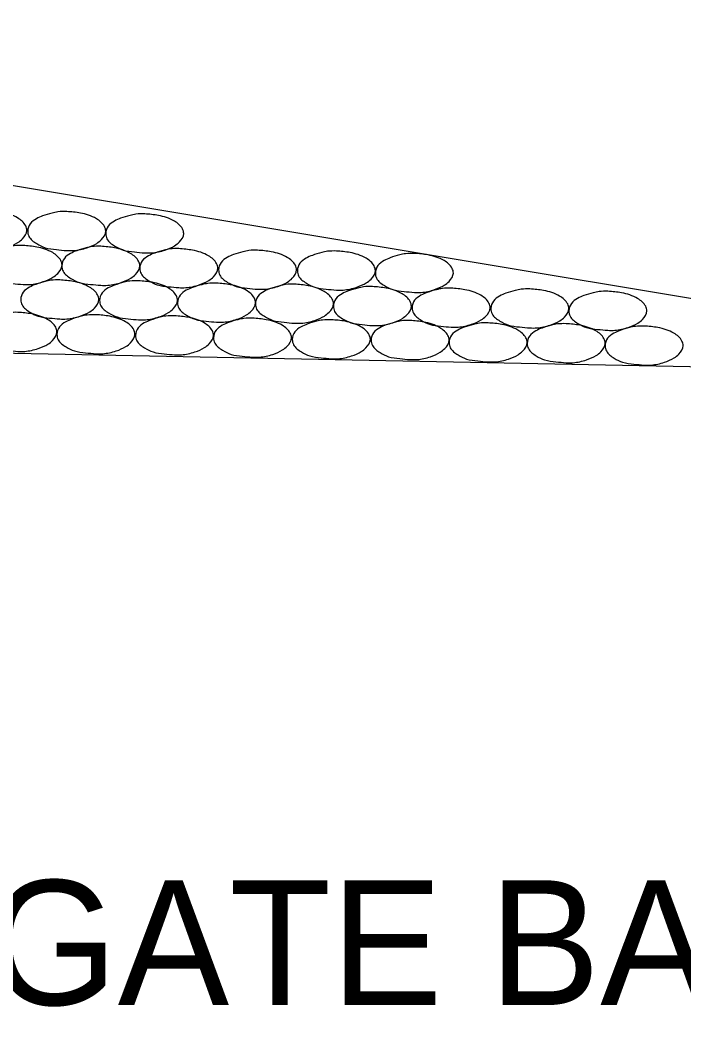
# Model space of a CAD drawing. Extents: x 60325 to 61047, y 53669 to 53767.
# Drawn here: x 60620.538 to 60623.193, y 53730.656 to 53734.751 of the extents above; entities that cross this region are included whole.
import ezdxf

# ---------------------------------------------------------------- set-up
doc = ezdxf.new("R2010")
doc.units = 0
doc.layers.add('R_Border Prem', color=7, linetype='Continuous')

msp = doc.modelspace()

# ---------------------------------------------------------------- linework, layer by layer
at = {"layer": 'R_Border Prem'}
for p in [(60616.5451, 53734.7512), (60571.5451, 53734.3978)]:
    msp.add_line(p, (60625.0911, 53733.3269), dxfattribs=at)
for points in [[(60620.4074, 53733.9888), (60620.4624, 53733.9825), (60620.5262, 53733.96), (60620.5587, 53733.9288), (60620.5637, 53733.91), (60620.5462, 53733.8763), (60620.5274, 53733.8613), (60620.4887, 53733.8438), (60620.4349, 53733.8325), (60620.4074, 53733.8325), (60620.3662, 53733.8363), (60620.3212, 53733.8438), (60620.2874, 53733.86), (60620.2562, 53733.8888), (60620.2512, 53733.91), (60620.2612, 53733.94), (60620.2862, 53733.96), (60620.3112, 53733.9713), (60620.3487, 53733.9825), (60620.3724, 53733.9875), (60620.4074, 53733.9888)], [(60620.7229, 53733.9856), (60620.7779, 53733.9794), (60620.8416, 53733.9569), (60620.8741, 53733.9256), (60620.8791, 53733.9069), (60620.8616, 53733.8731), (60620.8429, 53733.8581), (60620.8041, 53733.8406), (60620.7504, 53733.8294), (60620.7229, 53733.8294), (60620.6816, 53733.8331), (60620.6366, 53733.8406), (60620.6029, 53733.8569), (60620.5716, 53733.8856), (60620.5666, 53733.9069), (60620.5766, 53733.9369), (60620.6016, 53733.9569), (60620.6266, 53733.9681), (60620.6641, 53733.9794), (60620.6879, 53733.9844), (60620.7229, 53733.9856)], [(60621.0352, 53733.9762), (60621.0902, 53733.9699), (60621.154, 53733.9474), (60621.1865, 53733.9162), (60621.1915, 53733.8974), (60621.174, 53733.8637), (60621.1552, 53733.8487), (60621.1165, 53733.8312), (60621.0627, 53733.8199), (60621.0352, 53733.8199), (60620.994, 53733.8237), (60620.949, 53733.8312), (60620.9152, 53733.8474), (60620.884, 53733.8762), (60620.879, 53733.8974), (60620.889, 53733.9274), (60620.914, 53733.9474), (60620.939, 53733.9587), (60620.9765, 53733.9699), (60621.0002, 53733.9749), (60621.0352, 53733.9762)], [(60620.5479, 53733.8496), (60620.6029, 53733.8433), (60620.6667, 53733.8208), (60620.6992, 53733.7896), (60620.7042, 53733.7708), (60620.6867, 53733.7371), (60620.6679, 53733.7221), (60620.6292, 53733.7046), (60620.5754, 53733.6933), (60620.5479, 53733.6933), (60620.5067, 53733.6971), (60620.4617, 53733.7046), (60620.4279, 53733.7208), (60620.3967, 53733.7496), (60620.3917, 53733.7708), (60620.4017, 53733.8008), (60620.4267, 53733.8208), (60620.4517, 53733.8321), (60620.4892, 53733.8433), (60620.5129, 53733.8483), (60620.5479, 53733.8496)], [(60620.8596, 53733.8463), (60620.9146, 53733.8401), (60620.9784, 53733.8176), (60621.0109, 53733.7863), (60621.0159, 53733.7676), (60620.9984, 53733.7338), (60620.9796, 53733.7188), (60620.9409, 53733.7013), (60620.8871, 53733.6901), (60620.8596, 53733.6901), (60620.8184, 53733.6938), (60620.7734, 53733.7013), (60620.7396, 53733.7176), (60620.7084, 53733.7463), (60620.7034, 53733.7676), (60620.7134, 53733.7976), (60620.7384, 53733.8176), (60620.7634, 53733.8288), (60620.8009, 53733.8401), (60620.8246, 53733.8451), (60620.8596, 53733.8463)], [(60621.172, 53733.8369), (60621.227, 53733.8306), (60621.2907, 53733.8081), (60621.3232, 53733.7769), (60621.3282, 53733.7581), (60621.3107, 53733.7244), (60621.292, 53733.7094), (60621.2532, 53733.6919), (60621.1995, 53733.6806), (60621.172, 53733.6806), (60621.1307, 53733.6844), (60621.0857, 53733.6919), (60621.052, 53733.7081), (60621.0207, 53733.7369), (60621.0157, 53733.7581), (60621.0257, 53733.7881), (60621.0507, 53733.8081), (60621.0757, 53733.8194), (60621.1132, 53733.8306), (60621.137, 53733.8356), (60621.172, 53733.8369)], [(60621.4874, 53733.8306), (60621.5424, 53733.8243), (60621.6062, 53733.8018), (60621.6387, 53733.7706), (60621.6437, 53733.7518), (60621.6262, 53733.7181), (60621.6074, 53733.7031), (60621.5687, 53733.6856), (60621.5149, 53733.6743), (60621.4874, 53733.6743), (60621.4462, 53733.6781), (60621.4012, 53733.6856), (60621.3674, 53733.7018), (60621.3362, 53733.7306), (60621.3312, 53733.7518), (60621.3412, 53733.7818), (60621.3662, 53733.8018), (60621.3912, 53733.8131), (60621.4287, 53733.8243), (60621.4524, 53733.8293), (60621.4874, 53733.8306)], [(60621.8029, 53733.8274), (60621.8579, 53733.8212), (60621.9217, 53733.7987), (60621.9542, 53733.7674), (60621.9592, 53733.7487), (60621.9417, 53733.7149), (60621.9229, 53733.6999), (60621.8842, 53733.6824), (60621.8304, 53733.6712), (60621.8029, 53733.6712), (60621.7617, 53733.6749), (60621.7167, 53733.6824), (60621.6829, 53733.6987), (60621.6517, 53733.7274), (60621.6467, 53733.7487), (60621.6567, 53733.7787), (60621.6817, 53733.7987), (60621.7067, 53733.8099), (60621.7442, 53733.8212), (60621.7679, 53733.8262), (60621.8029, 53733.8274)], [(60622.1152, 53733.818), (60622.1702, 53733.8117), (60622.234, 53733.7892), (60622.2665, 53733.758), (60622.2715, 53733.7392), (60622.254, 53733.7055), (60622.2352, 53733.6905), (60622.1965, 53733.673), (60622.1427, 53733.6617), (60622.1152, 53733.6617), (60622.074, 53733.6655), (60622.029, 53733.673), (60621.9952, 53733.6892), (60621.964, 53733.718), (60621.959, 53733.7392), (60621.969, 53733.7692), (60621.994, 53733.7892), (60622.019, 53733.8005), (60622.0565, 53733.8117), (60622.0802, 53733.8167), (60622.1152, 53733.818)], [(60620.6953, 53733.7114), (60620.7503, 53733.7051), (60620.8141, 53733.6826), (60620.8466, 53733.6514), (60620.8516, 53733.6326), (60620.8341, 53733.5989), (60620.8153, 53733.5839), (60620.7766, 53733.5664), (60620.7228, 53733.5551), (60620.6953, 53733.5551), (60620.6541, 53733.5589), (60620.6091, 53733.5664), (60620.5753, 53733.5826), (60620.5441, 53733.6114), (60620.5391, 53733.6326), (60620.5491, 53733.6626), (60620.5741, 53733.6826), (60620.5991, 53733.6939), (60620.6366, 53733.7051), (60620.6603, 53733.7101), (60620.6953, 53733.7114)], [(60621.0108, 53733.7082), (60621.0658, 53733.702), (60621.1296, 53733.6795), (60621.1621, 53733.6482), (60621.1671, 53733.6295), (60621.1496, 53733.5957), (60621.1308, 53733.5807), (60621.0921, 53733.5632), (60621.0383, 53733.552), (60621.0108, 53733.552), (60620.9696, 53733.5557), (60620.9246, 53733.5632), (60620.8908, 53733.5795), (60620.8596, 53733.6082), (60620.8546, 53733.6295), (60620.8646, 53733.6595), (60620.8896, 53733.6795), (60620.9146, 53733.6907), (60620.9521, 53733.702), (60620.9758, 53733.707), (60621.0108, 53733.7082)], [(60621.3231, 53733.6988), (60621.3781, 53733.6925), (60621.4419, 53733.67), (60621.4744, 53733.6388), (60621.4794, 53733.62), (60621.4619, 53733.5863), (60621.4431, 53733.5713), (60621.4044, 53733.5538), (60621.3506, 53733.5425), (60621.3231, 53733.5425), (60621.2819, 53733.5463), (60621.2369, 53733.5538), (60621.2031, 53733.57), (60621.1719, 53733.5988), (60621.1669, 53733.62), (60621.1769, 53733.65), (60621.2019, 53733.67), (60621.2269, 53733.6813), (60621.2644, 53733.6925), (60621.2881, 53733.6975), (60621.3231, 53733.6988)], [(60621.6348, 53733.6945), (60621.6898, 53733.6882), (60621.7536, 53733.6657), (60621.7861, 53733.6345), (60621.7911, 53733.6157), (60621.7736, 53733.582), (60621.7548, 53733.567), (60621.7161, 53733.5495), (60621.6623, 53733.5382), (60621.6348, 53733.5382), (60621.5936, 53733.542), (60621.5486, 53733.5495), (60621.5148, 53733.5657), (60621.4836, 53733.5945), (60621.4786, 53733.6157), (60621.4886, 53733.6457), (60621.5136, 53733.6657), (60621.5386, 53733.677), (60621.5761, 53733.6882), (60621.5998, 53733.6932), (60621.6348, 53733.6945)], [(60621.9472, 53733.685), (60622.0022, 53733.6788), (60622.0659, 53733.6563), (60622.0984, 53733.625), (60622.1034, 53733.6063), (60622.0859, 53733.5725), (60622.0672, 53733.5575), (60622.0284, 53733.54), (60621.9747, 53733.5288), (60621.9472, 53733.5288), (60621.9059, 53733.5325), (60621.8609, 53733.54), (60621.8272, 53733.5563), (60621.7959, 53733.585), (60621.7909, 53733.6063), (60621.8009, 53733.6363), (60621.8259, 53733.6563), (60621.8509, 53733.6675), (60621.8884, 53733.6788), (60621.9122, 53733.6838), (60621.9472, 53733.685)], [(60622.2626, 53733.6787), (60622.3176, 53733.6724), (60622.3814, 53733.6499), (60622.4139, 53733.6187), (60622.4189, 53733.5999), (60622.4014, 53733.5662), (60622.3826, 53733.5512), (60622.3439, 53733.5337), (60622.2901, 53733.5224), (60622.2626, 53733.5224), (60622.2214, 53733.5262), (60622.1764, 53733.5337), (60622.1426, 53733.5499), (60622.1114, 53733.5787), (60622.1064, 53733.5999), (60622.1164, 53733.6299), (60622.1414, 53733.6499), (60622.1664, 53733.6612), (60622.2039, 53733.6724), (60622.2276, 53733.6774), (60622.2626, 53733.6787)], [(60622.5781, 53733.6755), (60622.6331, 53733.6693), (60622.6969, 53733.6468), (60622.7294, 53733.6155), (60622.7344, 53733.5968), (60622.7169, 53733.563), (60622.6981, 53733.548), (60622.6594, 53733.5305), (60622.6056, 53733.5193), (60622.5781, 53733.5193), (60622.5369, 53733.523), (60622.4919, 53733.5305), (60622.4581, 53733.5468), (60622.4269, 53733.5755), (60622.4219, 53733.5968), (60622.4319, 53733.6268), (60622.4569, 53733.6468), (60622.4819, 53733.658), (60622.5194, 53733.6693), (60622.5431, 53733.6743), (60622.5781, 53733.6755)], [(60622.8904, 53733.6661), (60622.9454, 53733.6598), (60623.0092, 53733.6373), (60623.0417, 53733.6061), (60623.0467, 53733.5873), (60623.0292, 53733.5536), (60623.0104, 53733.5386), (60622.9717, 53733.5211), (60622.9179, 53733.5098), (60622.8904, 53733.5098), (60622.8492, 53733.5136), (60622.8042, 53733.5211), (60622.7704, 53733.5373), (60622.7392, 53733.5661), (60622.7342, 53733.5873), (60622.7442, 53733.6173), (60622.7692, 53733.6373), (60622.7942, 53733.6486), (60622.8317, 53733.6598), (60622.8554, 53733.6648), (60622.8904, 53733.6661)], [(60620.5278, 53733.5817), (60620.5828, 53733.5754), (60620.6465, 53733.5529), (60620.679, 53733.5217), (60620.684, 53733.5029), (60620.6665, 53733.4692), (60620.6478, 53733.4542), (60620.609, 53733.4367), (60620.5553, 53733.4254), (60620.5278, 53733.4254), (60620.4865, 53733.4292), (60620.4415, 53733.4367), (60620.4078, 53733.4529), (60620.3765, 53733.4817), (60620.3715, 53733.5029), (60620.3815, 53733.5329), (60620.4065, 53733.5529), (60620.4315, 53733.5642), (60620.469, 53733.5754), (60620.4928, 53733.5804), (60620.5278, 53733.5817)], [(60620.8401, 53733.5722), (60620.8951, 53733.566), (60620.9588, 53733.5435), (60620.9913, 53733.5122), (60620.9963, 53733.4935), (60620.9788, 53733.4597), (60620.9601, 53733.4447), (60620.9213, 53733.4272), (60620.8676, 53733.416), (60620.8401, 53733.416), (60620.7988, 53733.4197), (60620.7538, 53733.4272), (60620.7201, 53733.4435), (60620.6888, 53733.4722), (60620.6838, 53733.4935), (60620.6938, 53733.5235), (60620.7188, 53733.5435), (60620.7438, 53733.5547), (60620.7813, 53733.566), (60620.8051, 53733.571), (60620.8401, 53733.5722)], [(60621.155, 53733.5679), (60621.21, 53733.5617), (60621.2737, 53733.5392), (60621.3062, 53733.5079), (60621.3112, 53733.4892), (60621.2937, 53733.4554), (60621.275, 53733.4404), (60621.2362, 53733.4229), (60621.1825, 53733.4117), (60621.155, 53733.4117), (60621.1137, 53733.4154), (60621.0687, 53733.4229), (60621.035, 53733.4392), (60621.0037, 53733.4679), (60620.9987, 53733.4892), (60621.0087, 53733.5192), (60621.0337, 53733.5392), (60621.0587, 53733.5504), (60621.0962, 53733.5617), (60621.12, 53733.5667), (60621.155, 53733.5679)], [(60621.4673, 53733.5584), (60621.5223, 53733.5522), (60621.586, 53733.5297), (60621.6185, 53733.4984), (60621.6235, 53733.4797), (60621.606, 53733.4459), (60621.5873, 53733.4309), (60621.5485, 53733.4134), (60621.4948, 53733.4022), (60621.4673, 53733.4022), (60621.426, 53733.4059), (60621.381, 53733.4134), (60621.3473, 53733.4297), (60621.316, 53733.4584), (60621.311, 53733.4797), (60621.321, 53733.5097), (60621.346, 53733.5297), (60621.371, 53733.5409), (60621.4085, 53733.5522), (60621.4323, 53733.5572), (60621.4673, 53733.5584)], [(60621.7828, 53733.5521), (60621.8378, 53733.5459), (60621.9015, 53733.5234), (60621.934, 53733.4921), (60621.939, 53733.4734), (60621.9215, 53733.4396), (60621.9028, 53733.4246), (60621.864, 53733.4071), (60621.8103, 53733.3959), (60621.7828, 53733.3959), (60621.7415, 53733.3996), (60621.6965, 53733.4071), (60621.6628, 53733.4234), (60621.6315, 53733.4521), (60621.6265, 53733.4734), (60621.6365, 53733.5034), (60621.6615, 53733.5234), (60621.6865, 53733.5346), (60621.724, 53733.5459), (60621.7478, 53733.5509), (60621.7828, 53733.5521)], [(60622.0982, 53733.549), (60622.1532, 53733.5427), (60622.217, 53733.5202), (60622.2495, 53733.489), (60622.2545, 53733.4702), (60622.237, 53733.4365), (60622.2182, 53733.4215), (60622.1795, 53733.404), (60622.1257, 53733.3927), (60622.0982, 53733.3927), (60622.057, 53733.3965), (60622.012, 53733.404), (60621.9782, 53733.4202), (60621.947, 53733.449), (60621.942, 53733.4702), (60621.952, 53733.5002), (60621.977, 53733.5202), (60622.002, 53733.5315), (60622.0395, 53733.5427), (60622.0632, 53733.5477), (60622.0982, 53733.549)], [(60622.4105, 53733.5395), (60622.4655, 53733.5333), (60622.5293, 53733.5108), (60622.5618, 53733.4795), (60622.5668, 53733.4608), (60622.5493, 53733.427), (60622.5305, 53733.412), (60622.4918, 53733.3945), (60622.438, 53733.3833), (60622.4105, 53733.3833), (60622.3693, 53733.387), (60622.3243, 53733.3945), (60622.2905, 53733.4108), (60622.2593, 53733.4395), (60622.2543, 53733.4608), (60622.2643, 53733.4908), (60622.2893, 53733.5108), (60622.3143, 53733.522), (60622.3518, 53733.5333), (60622.3755, 53733.5383), (60622.4105, 53733.5395)], [(60622.7233, 53733.5363), (60622.7783, 53733.53), (60622.8421, 53733.5075), (60622.8746, 53733.4763), (60622.8796, 53733.4575), (60622.8621, 53733.4238), (60622.8433, 53733.4088), (60622.8046, 53733.3913), (60622.7508, 53733.38), (60622.7233, 53733.38), (60622.6821, 53733.3838), (60622.6371, 53733.3913), (60622.6033, 53733.4075), (60622.5721, 53733.4363), (60622.5671, 53733.4575), (60622.5771, 53733.4875), (60622.6021, 53733.5075), (60622.6271, 53733.5188), (60622.6646, 53733.53), (60622.6883, 53733.535), (60622.7233, 53733.5363)], [(60623.0356, 53733.5268), (60623.0906, 53733.5206), (60623.1544, 53733.4981), (60623.1869, 53733.4668), (60623.1919, 53733.4481), (60623.1744, 53733.4143), (60623.1556, 53733.3993), (60623.1169, 53733.3818), (60623.0631, 53733.3706), (60623.0356, 53733.3706), (60622.9944, 53733.3743), (60622.9494, 53733.3818), (60622.9156, 53733.3981), (60622.8844, 53733.4268), (60622.8794, 53733.4481), (60622.8894, 53733.4781), (60622.9144, 53733.4981), (60622.9394, 53733.5093), (60622.9769, 53733.5206), (60623.0006, 53733.5256), (60623.0356, 53733.5268)]]:
    msp.add_spline(points, degree=3, dxfattribs=at)

# ---------------------------------------------------------------- texts
msp.add_text('AGGREGATE BASE COURSE (CL. 7)', height=0.5, dxfattribs=at).set_placement((60617.9925, 53730.8064))

doc.saveas('drawing.dxf')
